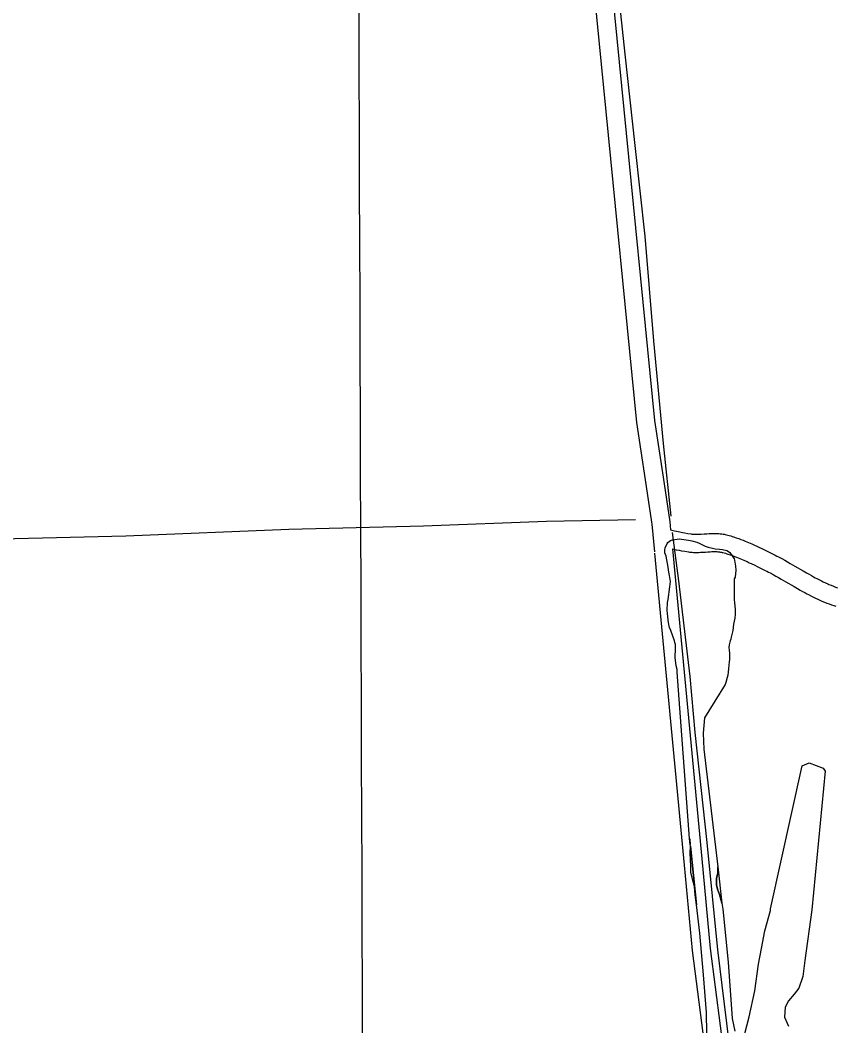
# Model space of a CAD drawing. Extents: x 3392644 to 3430565, y 576657 to 602123.
# Drawn here: x 3406698 to 3408048, y 597547 to 599212 of the extents above; entities that cross this region are included whole.
import ezdxf

# ---------------------------------------------------------------- set-up
doc = ezdxf.new("R2010")
doc.units = 0
for name, color, linetype in [('V-GRID-MAJR', 7, 'Continuous'), ('V-ROAD-CNTR', 7, 'Continuous'), ('V-SITE-VEGE', 7, 'Continuous'), ('V-TOPO-SHOR', 7, 'Continuous')]:
    doc.layers.add(name, color=color, linetype=linetype)

msp = doc.modelspace()

# ---------------------------------------------------------------- linework, layer by layer
at = {"layer": 'V-GRID-MAJR'}
msp.add_spline([(3407318.878, 582082.652), (3407297.732, 588140.684), (3407276.574, 594201.799), (3407255.416, 600262.934), (3407255.4050000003, 600265.9990000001)], degree=3, dxfattribs=at)
at = {"layer": 'V-ROAD-CNTR'}
for points in [[(3407609.273743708, 599654.3436647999), (3407718.454525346, 598545.63588222), (3407732.594497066, 598450.7500719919), (3407743.284475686, 598381.024211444)], [(3407639.129683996, 599657.2836589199), (3407748.2364657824, 598549.319874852), (3407762.2584377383, 598455.2340630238), (3407773.5684151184, 598381.455210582), (3407774.828412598, 598368.1582371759)], [(3407743.284475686, 598381.024211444), (3407743.7844746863, 598377.7632179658), (3407748.1284659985, 598331.9333096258)], [(3407774.828412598, 598368.1582371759), (3407781.221399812, 598366.597240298), (3407784.5813930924, 598365.8312418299), (3407787.540387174, 598365.1932431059), (3407790.118382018, 598364.664244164), (3407794.744372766, 598363.770245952), (3407798.190365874, 598363.143247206), (3407803.45735534, 598362.239249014), (3407808.664344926, 598361.3952507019), (3407810.127342, 598361.187251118), (3407811.4863392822, 598361.033251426), (3407812.831336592, 598360.9162516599), (3407814.1693339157, 598360.8322518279), (3407815.499331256, 598360.775251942), (3407816.8113286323, 598360.744252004), (3407818.064326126, 598360.734252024), (3407820.7113208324, 598360.7662519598), (3407823.219315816, 598360.8512517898), (3407825.621311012, 598360.969251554), (3407830.3913014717, 598361.267250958), (3407834.7002928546, 598361.558250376), (3407838.6102850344, 598361.797249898), (3407842.134277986, 598361.962249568), (3407845.3012716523, 598362.0532493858), (3407848.130265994, 598362.0722493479), (3407850.651260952, 598362.034249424), (3407852.894256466, 598361.9482495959), (3407854.8772525, 598361.8292498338), (3407856.640248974, 598361.6852501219), (3407858.1872458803, 598361.5282504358), (3407859.6152430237, 598361.3582507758), (3407861.9542383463, 598361.0172514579), (3407863.7902346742, 598360.6962521), (3407865.23223179, 598360.407252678), (3407867.275227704, 598359.945253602), (3407869.28722368, 598359.419254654), (3407871.91721842, 598358.668256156), (3407874.373213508, 598357.937257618), (3407876.736208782, 598357.207259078), (3407879.0472041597, 598356.4692605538), (3407883.389195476, 598355.014263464), (3407887.4501873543, 598353.578266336), (3407891.2191798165, 598352.1822691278), (3407894.72217281, 598350.8342718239), (3407897.9831662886, 598349.53627442), (3407901.01716022, 598348.292276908), (3407903.866154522, 598347.0952793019), (3407909.090144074, 598344.83128383), (3407913.6421349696, 598342.7902879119), (3407917.595127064, 598340.974291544), (3407921.0481201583, 598339.35629478), (3407926.99210827, 598336.515300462), (3407931.44709936, 598334.3473047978), (3407938.0550861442, 598331.090311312), (3407944.6620729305, 598327.807317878), (3407947.6600669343, 598326.2973208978), (3407950.573061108, 598324.7993238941), (3407953.39705546, 598323.3183268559), (3407958.7410447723, 598320.447332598), (3407963.7210348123, 598317.7003380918), (3407968.340025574, 598315.0993432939), (3407972.643016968, 598312.642348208), (3407980.58700108, 598308.04135741), (3407994.3419735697, 598300.03137343), (3407999.4429633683, 598297.095379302), (3408003.89695446, 598294.568384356), (3408007.7929466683, 598292.393388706), (3408011.1949398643, 598290.525392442), (3408014.1719339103, 598288.9203956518), (3408016.75692874, 598287.550398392), (3408021.35191955, 598285.1774031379), (3408024.780912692, 598283.4604065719), (3408027.330907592, 598282.2174090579), (3408031.2188998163, 598280.38141273), (3408035.134891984, 598278.6084162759), (3408036.923888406, 598277.8254178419), (3408040.617881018, 598276.272420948), (3408044.20187385, 598274.838423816), (3408047.7108668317, 598273.4994264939), (3408051.145859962, 598272.2434290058)], [(3407777.8244066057, 598336.5603003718), (3407784.2563937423, 598335.2423030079), (3407789.21238383, 598334.2843049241), (3407792.966376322, 598333.6013062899), (3407798.519365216, 598332.647308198), (3407804.150353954, 598331.7353100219), (3407806.3253496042, 598331.425310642), (3407808.50234525, 598331.1793111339), (3407810.591341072, 598330.998311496), (3407812.589337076, 598330.872311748), (3407814.499333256, 598330.7913119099), (3407816.331329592, 598330.7463120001), (3407818.1283259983, 598330.732312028), (3407821.4053194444, 598330.7723119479), (3407824.4653133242, 598330.877311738), (3407827.291307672, 598331.015311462), (3407832.3372975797, 598331.3313108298), (3407836.6222890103, 598331.620310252), (3407840.226281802, 598331.839309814), (3407843.266275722, 598331.9823095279), (3407845.831270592, 598332.0553093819), (3407848.006266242, 598332.0703093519), (3407849.851262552, 598332.042309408), (3407851.420259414, 598331.9823095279), (3407852.763256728, 598331.90130969), (3407853.9062544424, 598331.8093098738), (3407854.893252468, 598331.708310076), (3407855.681250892, 598331.6143102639), (3407857.206247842, 598331.3933107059), (3407858.258245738, 598331.2083110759), (3407858.976244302, 598331.065311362), (3407860.1652419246, 598330.7953119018), (3407861.3732395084, 598330.4793125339), (3407863.519235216, 598329.8663137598), (3407865.66723092, 598329.227315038), (3407867.7442267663, 598328.5853163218), (3407869.7172228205, 598327.9553175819), (3407873.623215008, 598326.6463202), (3407877.240207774, 598325.3683227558), (3407880.6212010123, 598324.1163252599), (3407883.786194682, 598322.8983276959), (3407886.7451887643, 598321.720330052), (3407889.51718322, 598320.584332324), (3407892.090178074, 598319.503334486), (3407896.986168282, 598317.3813387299), (3407901.24215977, 598315.472342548), (3407904.969152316, 598313.7603459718), (3407908.2141458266, 598312.240349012), (3407913.960134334, 598309.493354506), (3407918.253125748, 598307.4053586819), (3407924.7471127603, 598304.204365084), (3407931.238099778, 598300.9773715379), (3407934.054094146, 598299.5593743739), (3407936.7470887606, 598298.1753771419), (3407939.3290835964, 598296.8203798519), (3407944.3970734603, 598294.097385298), (3407949.11706402, 598291.4943905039), (3407953.54205517, 598289.0033954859), (3407957.68704688, 598286.63640022), (3407965.521031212, 598282.0994092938), (3407979.310003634, 598274.069425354), (3407984.5569931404, 598271.0494313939), (3407989.1829838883, 598268.4244366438), (3407993.260975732, 598266.1474411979), (3407996.8589685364, 598264.1714451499), (3408000.0319621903, 598262.4624485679), (3408002.8469565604, 598260.970451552), (3408007.75194675, 598258.4354566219), (3408011.4949392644, 598256.5624603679), (3408014.352933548, 598255.1694631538), (3408018.624925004, 598253.15146719), (3408022.93691638, 598251.1984710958), (3408025.099912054, 598250.253472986), (3408029.23190379, 598248.51647646), (3408033.279895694, 598246.8964796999), (3408037.210887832, 598245.3954827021), (3408041.023880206, 598244.0014854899), (3408044.7248728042, 598242.7024880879), (3408048.240865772, 598241.5134904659)], [(3407777.8244066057, 598336.5603003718), (3407826.423309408, 597823.84232581)], [(3407748.369465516, 598329.387314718), (3407797.315367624, 597812.9983474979)], [(3407826.423309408, 597823.84232581), (3407840.50728124, 597675.2546229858), (3407873.428215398, 597419.0591353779)], [(3407797.315367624, 597812.9983474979), (3407810.6873408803, 597671.926629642), (3407843.67227491, 597415.2351430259)]]:
    msp.add_lwpolyline(points, dxfattribs=at)
at = {"layer": 'V-SITE-VEGE'}
for points in [[(3407781.17, 598184.2440000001), (3407774.934, 598201.497), (3407773.1950000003, 598206.721), (3407771.967, 598211.419), (3407770.515, 598218.458), (3407769.915, 598230.165), (3407769.202, 598234.594), (3407769.4050000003, 598247.849), (3407770.519, 598252.77), (3407773.443, 598274.041), (3407774.289, 598278.446), (3407774.617, 598282.86), (3407773.2060000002, 598292.4990000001), (3407771.989, 598297.976), (3407770.558, 598306.3150000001), (3407767.713, 598324.295), (3407765.4620000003, 598330.0480000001), (3407765.0160000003, 598334.993), (3407765.843, 598338.098), (3407769.339, 598345.584), (3407770.404, 598347.388), (3407774.348, 598350.186), (3407777.748, 598351.6950000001), (3407785.563, 598352.875), (3407788.686, 598353.085), (3407793.096, 598352.5), (3407804.247, 598350.769), (3407809.949, 598349.643), (3407817.973, 598347.441), (3407821.85, 598346.083), (3407832.168, 598340.986), (3407836.825, 598339.356), (3407844.3370000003, 598337.68), (3407848.742, 598336.833), (3407855.75, 598336.208), (3407860.68, 598335.612), (3407867.674, 598333.947), (3407870.764, 598332.077), (3407872.558, 598330.492), (3407874.094, 598328.909), (3407875.616, 598326.545), (3407880.201, 598320.238), (3407880.6890000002, 598318.151), (3407881.625, 598311.378), (3407882.35, 598307.728), (3407882.77, 598301.224), (3407881.811, 598289.54), (3407880.2120000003, 598286.966)], [(3407880.2120000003, 598286.966), (3407880.238, 598254.734), (3407880.203, 598252.3960000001), (3407880.656, 598247.97), (3407881.518, 598236.259), (3407881.657, 598228.459), (3407881.039, 598221.97), (3407879.0670000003, 598211.8640000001), (3407877.869, 598201.484), (3407875.098, 598190.349), (3407874.5300000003, 598187.238), (3407873.451, 598184.656), (3407871.524, 598177.666), (3407871.211, 598174.033), (3407871.647, 598168.569), (3407872.1040000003, 598164.401), (3407872.267, 598158.161), (3407872.2, 598153.743), (3407871.876, 598149.588), (3407870.412, 598138.6950000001), (3407869.795, 598132.4670000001), (3407869.464, 598127.791), (3407868.622, 598123.6460000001), (3407866.1580000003, 598115.626), (3407865.347, 598112.181), (3407830.787, 598056.711), (3407828.733, 598031.6460000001), (3407829.997, 598004.858), (3407852.717, 597810.613), (3407852.717, 597800.357), (3407850.95, 597790.797), (3407850.595, 597780.528), (3407852.365, 597773.448), (3407855.904, 597764.5970000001), (3407858.734, 597754.682), (3407859.805, 597750.081), (3407860.958, 597740.224), (3407870.0330000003, 597652.344), (3407876.6520000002, 597559.4180000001), (3407881.008, 597538.52)], [(3407835.094, 597499.194), (3407834.003, 597569.2930000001), (3407829.458, 597631.63), (3407822.947, 597700.546), (3407817.701, 597747.385), (3407807.534, 597844.6240000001), (3407807.2800000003, 597847.059), (3407806.7090000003, 597856.296), (3407806.211, 597857.285), (3407785.838, 598132.446), (3407785.3850000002, 598136.8740000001), (3407784.181, 598143.131), (3407782.571, 598156.928), (3407782.395, 598162.392), (3407782.71, 598166.027), (3407783.106, 598174.858), (3407782.899, 598178.242), (3407781.914, 598181.895), (3407781.17, 598184.2440000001)], [(3407896.915, 597532.397), (3407904.915, 597562.256), (3407914.403, 597604.904), (3407920.012, 597649.083), (3407925.315, 597675.4450000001), (3407930.605, 597704.519), (3407940.136, 597737.872), (3407940.1240000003, 597740.969), (3407992.258, 597977.757), (3408004.044, 597982.594), (3408027.3340000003, 597973.8740000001), (3408030.602, 597968.805), (3408008.3000000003, 597738.956), (3407996.673, 597655.2440000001), (3407993.693, 597628.89), (3407986.81, 597609.4940000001), (3407979.497, 597599.778), (3407969.865, 597588.502), (3407964.489, 597578.02), (3407963.0160000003, 597561.357), (3407969.666, 597546.669)]]:
    msp.add_lwpolyline(points, dxfattribs=at)
for points in [[(3407807.2800000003, 597847.059), (3407806.211, 597857.285), (3407806.7090000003, 597856.296)], [(3407817.701, 597747.385), (3407815.2, 597764.242), (3407814.139, 597778.05), (3407810.954, 597790.088), (3407808.122, 597801.4180000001), (3407808.122, 597810.978), (3407807.415, 597832.928), (3407807.534, 597844.6240000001)], [(3407859.805, 597750.081), (3407858.734, 597754.682), (3407855.904, 597764.5970000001), (3407852.365, 597773.448), (3407850.595, 597780.528), (3407850.95, 597790.797), (3407852.717, 597800.357), (3407852.717, 597810.613)]]:
    msp.add_lwpolyline(points, close=True, dxfattribs=at)
at = {"layer": 'V-TOPO-SHOR'}
for points in [[(3407775.936, 598390.926), (3407762.9960000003, 598511.083), (3407747.272, 598680.915), (3407732.782, 598854.276), (3407716.159, 599004.032), (3407699.5640000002, 599155.562), (3407684.558, 599295.247), (3407680.5500000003, 599380.993)], [(3407716.697, 598384.827), (3407569.512, 598381.757), (3407366.1210000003, 598374.227), (3407143.259, 598368.765), (3406873.038, 598357.528), (3406666.139, 598352.414), (3406483.4960000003, 598349.2930000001), (3406458.637, 598346.716)], [(3407853.02, 597672.965), (3407835.049, 597850.514), (3407815.378, 598032.819), (3407807.3310000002, 598125.125), (3407788.482, 598283.779), (3407777.883, 598363.715)], [(3407896.413, 597276.587), (3407884.25, 597383.198), (3407875.186, 597493.327), (3407853.02, 597672.965)]]:
    msp.add_lwpolyline(points, dxfattribs=at)

doc.saveas('drawing.dxf')
